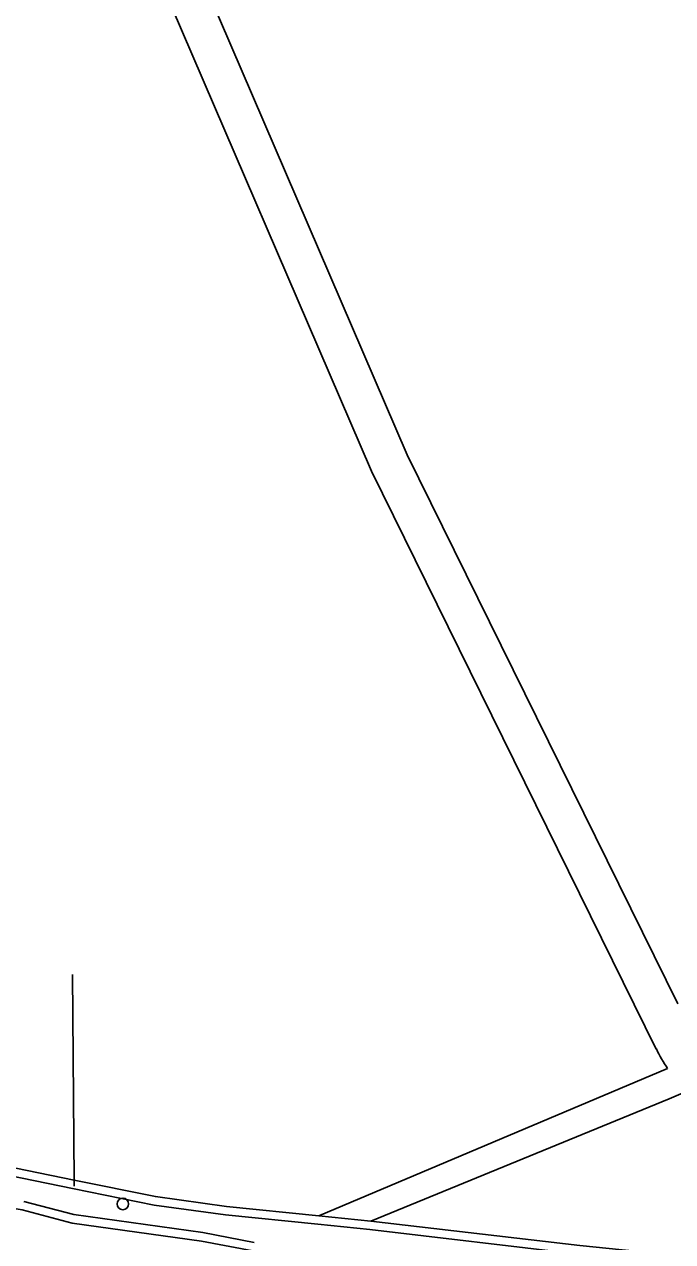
# Model space of a CAD drawing. Extents: x 161483 to 162250, y 379484 to 380833.
# Drawn here: x 161593.2 to 161647.8, y 379648 to 379750.6 of the extents above; entities that cross this region are included whole.
import ezdxf

# ---------------------------------------------------------------- set-up
doc = ezdxf.new("R2010")
doc.units = 0
for name, color, linetype in [('IMGEO_Boom', 7, 'Continuous'), ('IMGEO_Gemengd_bos', 7, 'Continuous'), ('IMGEO_Groenvoorziening', 7, 'Continuous'), ('IMGEO_Hek', 7, 'Continuous'), ('IMGEO_Loofbos', 7, 'Continuous'), ('IMGEO_Oever', 7, 'Continuous'), ('IMGEO_Voetpad_onverhard', 7, 'Continuous'), ('IMGEO_Waterloop', 7, 'Continuous')]:
    doc.layers.add(name, color=color, linetype=linetype)

msp = doc.modelspace()

# ---------------------------------------------------------------- linework, layer by layer
at = {"layer": 'IMGEO_Boom'}
msp.add_circle((161601.49, 379651.22), 0.489, dxfattribs=at)
at = {"layer": 'IMGEO_Gemengd_bos'}
msp.add_lwpolyline([(161648.89, 379660.65), (161647.5, 379660.07), (161622.39, 379649.78), (161639.98, 379647.71), (161658.92, 379645.78), (161668.37, 379644.23), (161683.21, 379642.14), (161701.24, 379640), (161711.92, 379639), (161724.74, 379637.45), (161758.24, 379634.09)], dxfattribs=at)
at = {"layer": 'IMGEO_Groenvoorziening'}
msp.add_lwpolyline([(161773.12, 379630.3), (161780.29, 379632.09), (161775.42, 379632.74), (161773.67, 379632.26), (161766.6, 379631.24), (161753.61, 379631.05), (161746.01, 379631.6), (161724.64, 379634.37), (161698.92, 379637.34), (161681.11, 379639.62), (161670.75, 379640.73), (161659.13, 379642.24), (161649.61, 379643.11), (161637.41, 379644.57), (161612.43, 379647.27), (161608.11, 379648.09), (161597.22, 379649.61), (161593, 379650.72), (161588.52, 379651.46), (161577.41, 379653.8), (161559.19, 379658.1), (161556.15, 379658.94)], dxfattribs=at)
at = {"layer": 'IMGEO_Hek'}
for points in [[(161597.24, 379670.55), (161597.39, 379653.22)], [(161597.39, 379653.22), (161597.4, 379652.72)]]:
    msp.add_lwpolyline(points, dxfattribs=at)
at = {"layer": 'IMGEO_Loofbos'}
for points in [[(161605.67, 379785.27), (161558.81, 379755.14), (161558.12, 379750), (161557.01, 379741.1), (161558.87, 379661.14), (161597.39, 379653.22), (161604.24, 379651.84), (161610.22, 379651.01), (161617.99, 379650.23), (161647.38, 379662.62)], [(161606.86, 379757.52), (161625.45, 379714.32), (161648.23, 379668.08)], [(161646.43, 379664.27), (161622.45, 379712.94), (161603.83, 379756.21)]]:
    msp.add_lwpolyline(points, dxfattribs=at)
msp.add_arc((161660.87, 379671.4), 16.1, 206.2665, 213.0517, dxfattribs=at)
at = {"layer": 'IMGEO_Oever'}
for points in [[(161558.65, 379660.44), (161597.25, 379652.51), (161604.12, 379651.13), (161610.14, 379650.29), (161617.91, 379649.51), (161622.31, 379649.06), (161639.9, 379646.99)], [(161758.24, 379634.09), (161724.74, 379637.45), (161711.92, 379639), (161701.24, 379640), (161683.21, 379642.14), (161668.37, 379644.23), (161658.92, 379645.78), (161639.98, 379647.71), (161622.39, 379649.78), (161617.99, 379650.23), (161610.22, 379651.01), (161604.24, 379651.84), (161597.39, 379653.22), (161558.87, 379661.14)], [(161556.15, 379658.94), (161559.19, 379658.1), (161577.41, 379653.8), (161588.52, 379651.46), (161593, 379650.72), (161597.22, 379649.61), (161608.11, 379648.09), (161612.43, 379647.27), (161637.41, 379644.57), (161649.61, 379643.11), (161659.13, 379642.24), (161670.75, 379640.73), (161681.11, 379639.62), (161698.92, 379637.34), (161724.64, 379634.37), (161746.01, 379631.6)], [(161612.54, 379647.98), (161608.22, 379648.81), (161597.37, 379650.32), (161593.15, 379651.43)]]:
    msp.add_lwpolyline(points, dxfattribs=at)
at = {"layer": 'IMGEO_Voetpad_onverhard'}
for points in [[(161648.23, 379668.08), (161625.45, 379714.32), (161606.86, 379757.52)], [(161603.83, 379756.21), (161622.45, 379712.94), (161646.43, 379664.27)], [(161647.38, 379662.62), (161617.99, 379650.23), (161622.39, 379649.78), (161647.5, 379660.07), (161648.89, 379660.65)]]:
    msp.add_lwpolyline(points, dxfattribs=at)
msp.add_arc((161660.87, 379671.4), 16.1, 206.2665, 213.0517, dxfattribs=at)
at = {"layer": 'IMGEO_Waterloop'}
for points in [[(161639.9, 379646.99), (161622.31, 379649.06), (161617.91, 379649.51), (161610.14, 379650.29), (161604.12, 379651.13), (161597.25, 379652.51), (161558.65, 379660.44)], [(161593.15, 379651.43), (161597.37, 379650.32), (161608.22, 379648.81), (161612.54, 379647.98)]]:
    msp.add_lwpolyline(points, dxfattribs=at)

doc.saveas('drawing.dxf')
